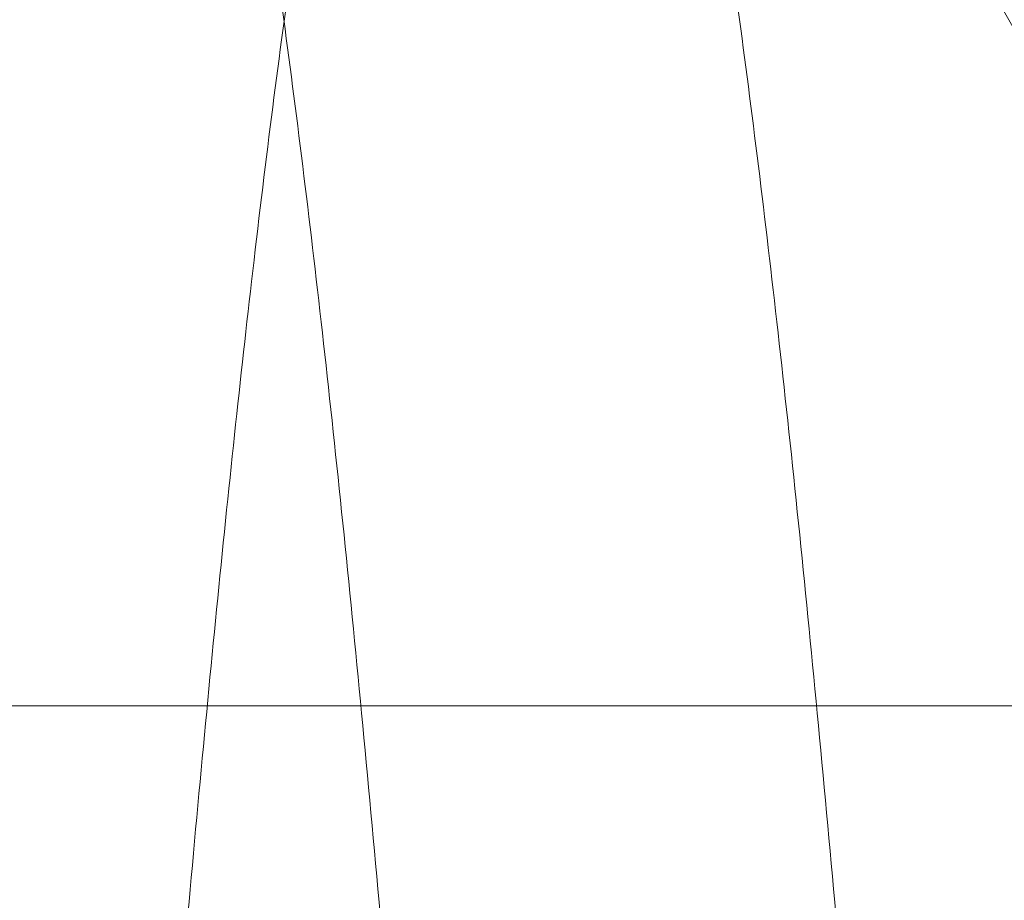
# Model space of a CAD drawing. Header units: inches. Extents: x 1 to 109, y 1 to 85.
# Tile 687 of 1056: x 88.36624 to 88.37327, y 24.5013 to 24.50759. Entities that reach past the tile are written whole.
import ezdxf

# ---------------------------------------------------------------- set-up
doc = ezdxf.new("R2010")
doc.units = ezdxf.units.IN
doc.header["$MEASUREMENT"] = 0

msp = doc.modelspace()

# ---------------------------------------------------------------- linework, layer by layer
at = {"color": 7, "linetype": 'Continuous', "lineweight": 15, "ltscale": 5}
msp.add_line((88.3181574, 24.5026884), (88.4223241, 24.5026884), dxfattribs=at)
msp.add_line((88.3181574, 24.5026884), (88.4223241, 24.5026884), dxfattribs=at)
for points, knots in [([(88.373009, 24.4341884), (88.3729195, 24.4360523), (88.3727389, 24.4398112), (88.3724534, 24.4454627), (88.3721562, 24.451134), (88.3718483, 24.4567788), (88.3715322, 24.4623489), (88.3712165, 24.4676916), (88.370904, 24.4727715), (88.3705972, 24.4775614), (88.3702921, 24.4821258), (88.3699912, 24.486433), (88.3696905, 24.4905357), (88.3693927, 24.4943903), (88.3691006, 24.497955), (88.3688207, 24.501144), (88.3685554, 24.5039782), (88.3682776, 24.5064731), (88.3679928, 24.5085857), (88.3677026, 24.510314), (88.3674094, 24.5116582), (88.3671096, 24.5126327), (88.3668052, 24.5132232), (88.3664924, 24.513425), (88.3661734, 24.5132068), (88.365851, 24.512543), (88.3655339, 24.5114491), (88.3652247, 24.5099428), (88.3649258, 24.5080482), (88.3646441, 24.5058364), (88.3643809, 24.5033537), (88.3641295, 24.5006182), (88.3638637, 24.4975625), (88.3635874, 24.4941712), (88.3632949, 24.4903796), (88.3629879, 24.486184), (88.3626682, 24.4815898), (88.3623443, 24.4767104), (88.3620188, 24.4715845), (88.3616945, 24.4662549), (88.36138, 24.4608713), (88.3610778, 24.4554893), (88.3607892, 24.4501583), (88.3605106, 24.4448109), (88.3602425, 24.4394859), (88.3600725, 24.435945), (88.3599882, 24.4341884)], [0, 0, 0, 0, 0.022479, 0.045331, 0.068506, 0.091948, 0.115595, 0.139386, 0.161889, 0.184404, 0.206874, 0.229245, 0.25146, 0.274794, 0.297838, 0.320536, 0.342918, 0.365562, 0.38856, 0.410518, 0.432694, 0.455036, 0.47749, 0.5, 0.523873, 0.547679, 0.571351, 0.594825, 0.618042, 0.640943, 0.662202, 0.683327, 0.704778, 0.726531, 0.74854, 0.772107, 0.795844, 0.819687, 0.843568, 0.86742, 0.891176, 0.913429, 0.935486, 0.957297, 0.978816, 1, 1, 1, 1]), ([(88.3762642, 24.4341884), (88.3761747, 24.4360523), (88.3759941, 24.4398112), (88.3757086, 24.4454627), (88.3754114, 24.451134), (88.3751035, 24.4567788), (88.3747874, 24.4623489), (88.3744717, 24.4676916), (88.3741592, 24.4727715), (88.3738524, 24.4775614), (88.3735473, 24.4821258), (88.3732464, 24.486433), (88.3729457, 24.4905357), (88.3726479, 24.4943903), (88.3723558, 24.497955), (88.3720759, 24.501144), (88.3718106, 24.5039782), (88.3715328, 24.5064731), (88.371248, 24.5085857), (88.3709578, 24.510314), (88.3706646, 24.5116582), (88.3703648, 24.5126327), (88.3700604, 24.5132232), (88.3697476, 24.513425), (88.3694286, 24.5132068), (88.3691062, 24.512543), (88.3687891, 24.5114491), (88.3684799, 24.5099428), (88.368181, 24.5080482), (88.3678993, 24.5058364), (88.3676361, 24.5033537), (88.3673847, 24.5006182), (88.367119, 24.4975625), (88.3668426, 24.4941712), (88.3665501, 24.4903796), (88.3662431, 24.486184), (88.3659235, 24.4815898), (88.3655995, 24.4767104), (88.365274, 24.4715845), (88.3649497, 24.4662549), (88.3646352, 24.4608713), (88.364333, 24.4554893), (88.3640445, 24.4501583), (88.3637658, 24.4448109), (88.3634977, 24.4394859), (88.3633277, 24.435945), (88.3632434, 24.4341884)], [0, 0, 0, 0, 0.022479, 0.045331, 0.068506, 0.091948, 0.115595, 0.139386, 0.161889, 0.184404, 0.206874, 0.229245, 0.25146, 0.274794, 0.297838, 0.320536, 0.342918, 0.365562, 0.38856, 0.410518, 0.432694, 0.455036, 0.47749, 0.5, 0.523873, 0.547679, 0.571351, 0.594825, 0.618042, 0.640943, 0.662202, 0.683327, 0.704778, 0.726531, 0.74854, 0.772107, 0.795844, 0.819687, 0.843568, 0.86742, 0.891176, 0.913429, 0.935486, 0.957297, 0.978816, 1, 1, 1, 1]), ([(88.3800351, 24.4959996), (88.3783888, 24.4988321), (88.3750947, 24.5045), (88.3718053, 24.5101709), (88.3701599, 24.5130078)], [0, 0, 0, 0, 0.499748, 1, 1, 1, 1])]:
    msp.add_open_spline(points, degree=3, knots=knots, dxfattribs=at)

doc.saveas('drawing.dxf')
